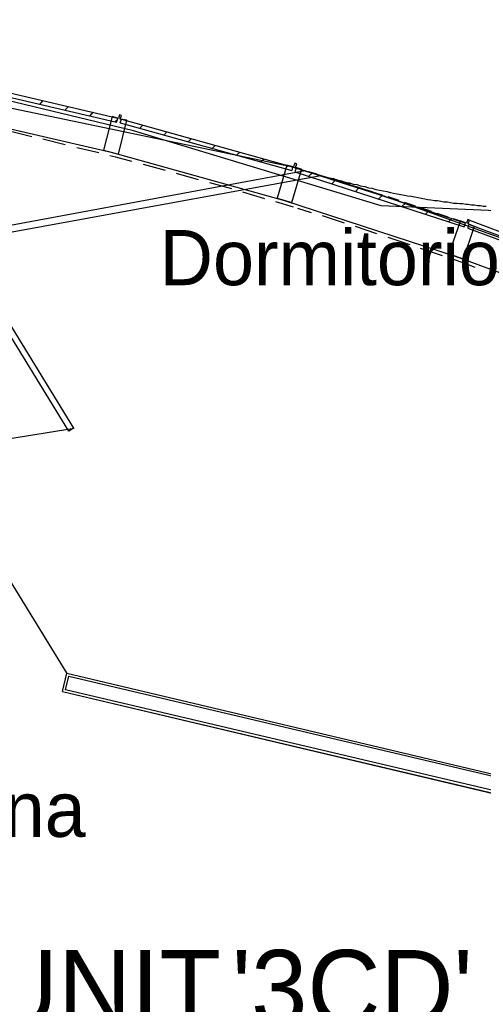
# Model space of a CAD drawing. Header units: feet. Extents: x -79 to 198, y -22 to 181.
# Tile 292 of 318: x 112 to 122, y 138 to 160. Entities that reach past the tile are written whole.
import ezdxf
from ezdxf.enums import TextEntityAlignment as Align

# ---------------------------------------------------------------- set-up
doc = ezdxf.new("R2010")
doc.units = ezdxf.units.FT
for name, color, linetype in [('A-AREA-UNIDAD', 30, 'CONTINUOUS'), ('A-LINEA', 7, 'CONTINUOUS'), ('A-NOMBRE-ESPACIO', 2, 'CONTINUOUS'), ('A-TEXTO-PDF', 3, 'CONTINUOUS')]:
    doc.layers.add(name, color=color, linetype=linetype)

msp = doc.modelspace()

# ---------------------------------------------------------------- linework, layer by layer
at = {"layer": 'A-AREA-UNIDAD'}
msp.add_lwpolyline([(138.8, 133.1378), (135.76, 140.7822), (133.04, 146.2222), (130.72, 150.2222), (128.608, 153.3689), (127.12, 154.8089), (125.84, 155.2178), (123.008, 155.1822), (122.752, 155.3778), (119.92, 155.5022), (114.528, 157.1378), (110.368, 158.1333)], dxfattribs=at)
at = {"layer": 'A-LINEA'}
for p, q in [((117.9592, 156.3547), (102.5812, 159.5525)), ((112.4933, 157.7111), (112.56, 157.7911)), ((113.04, 157.5911), (113.1067, 157.6578)), ((110.4267, 157.5111), (114.04, 156.6711)), ((113.5867, 157.4578), (113.6533, 157.5378)), ((114.1333, 157.3378), (114.1733, 157.3778)), ((114.24, 157.3111), (117.9733, 156.2711)), ((114.6667, 157.1911), (114.7333, 157.2578)), ((115.1867, 157.0444), (115.2533, 157.1111)), ((113.04, 156.8311), (112.56, 156.9511)), ((115.72, 156.8978), (115.7867, 156.9644)), ((116.24, 156.7511), (116.3067, 156.8178)), ((113.7733, 156.6578), (113.2933, 156.7644)), ((114.04, 156.6711), (117.8133, 155.6178)), ((116.7733, 156.6044), (116.84, 156.6711)), ((115.2267, 156.2711), (114.7467, 156.4044)), ((117.2933, 156.4578), (117.3733, 156.5244)), ((117.8267, 156.3111), (117.8933, 156.3778)), ((119.6678, 155.8221), (117.9592, 156.3547)), ((118.2654, 156.262), (36.6895, 141.2395)), ((118.2654, 156.262), (36.6895, 141.2395)), ((118.6048, 156.158), (36.6897, 141.24)), ((118.6048, 156.158), (36.6897, 141.24)), ((115.9467, 156.0711), (115.4667, 156.2044)), ((118.04, 156.2444), (121.72, 155.0444)), ((118.52, 156.1911), (118.3467, 156.2444)), ((118.3467, 156.1511), (118.4133, 156.2178)), ((118.88, 156.0711), (118.64, 156.1511)), ((116.6667, 155.8711), (116.1867, 156.0044)), ((118.8533, 155.9911), (118.92, 156.0578)), ((119.24, 155.9644), (119, 156.0444)), ((119.6, 155.8444), (119.36, 155.9244)), ((117.3867, 155.6578), (116.9067, 155.8044)), ((119.36, 155.8178), (119.4267, 155.8844)), ((124.8383, 153.9785), (119.6761, 155.8195)), ((119.9467, 155.7378), (119.72, 155.8044)), ((119.8667, 155.6578), (119.9333, 155.7244)), ((118.0133, 155.4711), (117.6267, 155.5911)), ((117.8133, 155.6178), (121.5467, 154.4044)), ((120.3067, 155.6178), (120.0667, 155.6978)), ((120.3733, 155.4978), (120.44, 155.5511)), ((120.6667, 155.4978), (120.4267, 155.5778)), ((118.4, 155.3511), (118.1067, 155.4444)), ((119.12, 155.1244), (118.64, 155.2844)), ((121.0133, 155.3778), (120.7867, 155.4578)), ((120.88, 155.3244), (120.9467, 155.3911)), ((121.3733, 155.2578), (121.1333, 155.3378)), ((119.8267, 154.8978), (119.36, 155.0578)), ((121.3867, 155.1644), (121.4533, 155.2311)), ((121.7333, 155.1378), (121.4933, 155.2178)), ((121.84, 155.1911), (125.3467, 153.8711)), ((122.08, 155.0044), (121.84, 155.0978)), ((120.5467, 154.6578), (120.0667, 154.8178)), ((121.2533, 154.4178), (120.7733, 154.5778)), ((121.5467, 154.4044), (125.2267, 153.0311)), ((111.101, 150.3205), (113.2418, 150.6669)), ((113.0839, 145.3322), (110.979, 148.7417)), ((112.9867, 144.9378), (113.08, 145.3378)), ((113.0533, 144.9778), (113.12, 145.2711)), ((113.08, 145.3378), (122.7733, 143.0444)), ((113.12, 145.2711), (122.8133, 142.9911)), ((112.9867, 144.9378), (125.96, 141.8711)), ((112.9867, 144.9378), (127.84, 141.4311)), ((127.8533, 141.4844), (113.0533, 144.9778))]:
    msp.add_line(p, q, dxfattribs=at)
for points in [[(110.4, 158.2044), (114.16, 157.3244), (114.1867, 157.4044), (110.4133, 158.2844), (110.4, 158.2044)], [(114.3867, 157.3644), (114.24, 157.3911), (114.2667, 157.4711), (114.2267, 157.4844), (114.2, 157.4044), (114.0667, 157.4444), (113.88, 156.7111), (114.2, 156.6311), (114.3867, 157.3644)], [(114.24, 157.3111), (114.2667, 157.3911), (117.88, 156.3778), (117.9867, 156.3511), (117.9867, 156.3511), (117.9733, 156.2711)], [(112.32, 157.0044), (112.2, 157.0311), (111.8267, 157.1244)], [(114.4933, 156.4711), (114.1467, 156.5644), (114.0133, 156.5911)], [(118.1867, 156.2844), (118.1867, 156.2978), (118.0533, 156.3378), (118.0533, 156.3378), (118.08, 156.4178), (118.04, 156.4311), (118.0133, 156.3511), (117.9467, 156.3644), (117.8667, 156.3911), (117.6533, 155.6711), (117.9733, 155.5778), (118.1867, 156.2844)], [(119.8533, 155.7511), (119.0533, 156.0044), (118.0667, 156.3244), (118.0667, 156.3244), (118.04, 156.2444)], [(118.2533, 156.2711), (118.3467, 156.2444), (118.44, 156.2178), (118.52, 156.1911), (118.6133, 156.1644), (118.7067, 156.1378), (118.7867, 156.1111), (118.88, 156.0978), (118.96, 156.0711), (119.0533, 156.0444), (119.1333, 156.0178), (119.2267, 156.0044), (119.3067, 155.9778), (119.3867, 155.9644), (119.4667, 155.9378), (119.56, 155.9244), (119.64, 155.8978), (119.72, 155.8844), (119.8, 155.8578), (119.88, 155.8444), (119.96, 155.8311), (120.04, 155.8178), (120.12, 155.7911), (120.1867, 155.7778), (120.2667, 155.7644), (120.3467, 155.7511), (120.4267, 155.7378), (120.4933, 155.7244), (120.5733, 155.7111), (120.64, 155.6978), (120.72, 155.6844), (120.7867, 155.6711), (120.8667, 155.6578), (120.9333, 155.6444), (121, 155.6311), (121.08, 155.6178), (121.1467, 155.6178), (121.2133, 155.6044), (121.28, 155.5911), (121.36, 155.5911), (121.4267, 155.5778), (121.4933, 155.5644), (121.56, 155.5644), (121.6267, 155.5511), (121.6933, 155.5511), (121.76, 155.5378), (121.8133, 155.5378), (121.88, 155.5244), (121.9467, 155.5244), (122.0133, 155.5111), (122.08, 155.5111), (122.1333, 155.4978), (122.2, 155.4978)], [(121.72, 155.0444), (121.7467, 155.0978), (121.7467, 155.1244), (119.8533, 155.7511)], [(121.9333, 155.0178), (121.9467, 155.0578), (121.8133, 155.1111), (121.84, 155.1911), (121.8, 155.2044), (121.7733, 155.1244), (121.64, 155.1778), (121.6267, 155.1378), (121.3867, 154.4578), (121.7067, 154.3511), (121.9333, 155.0178)], [(124.8267, 153.9778), (121.8267, 155.0978), (121.8133, 155.0711), (121.8, 155.0178)], [(121.8, 155.0178), (124.8533, 153.8844), (125.4267, 153.6578), (125.4533, 153.7378), (124.88, 153.9644)], [(121.96, 154.1644), (121.72, 154.2578), (121.4933, 154.3378)], [(111.7467, 153.0844), (113.2267, 150.6711), (113.12, 150.6044), (111.64, 153.0178), (111.7467, 153.0844)]]:
    msp.add_lwpolyline(points, dxfattribs=at)

# ---------------------------------------------------------------- texts
at = {"layer": 'A-NOMBRE-ESPACIO'}
for s, p in [('Dormitorio', (118.8, 153.7778)), ('Cocina', (110.992, 141.7778))]:
    msp.add_text(s, height=1.2, dxfattribs=at).set_placement(p, align=Align.CENTER)
at = {"layer": 'A-TEXTO-PDF'}
for s, p in [('UNIT', (113.8668, 137.6718)), ("'3CD'", (119.2894, 137.6718))]:
    msp.add_text(s, height=1.646, dxfattribs=at).set_placement(p, align=Align.CENTER)

doc.saveas('drawing.dxf')
